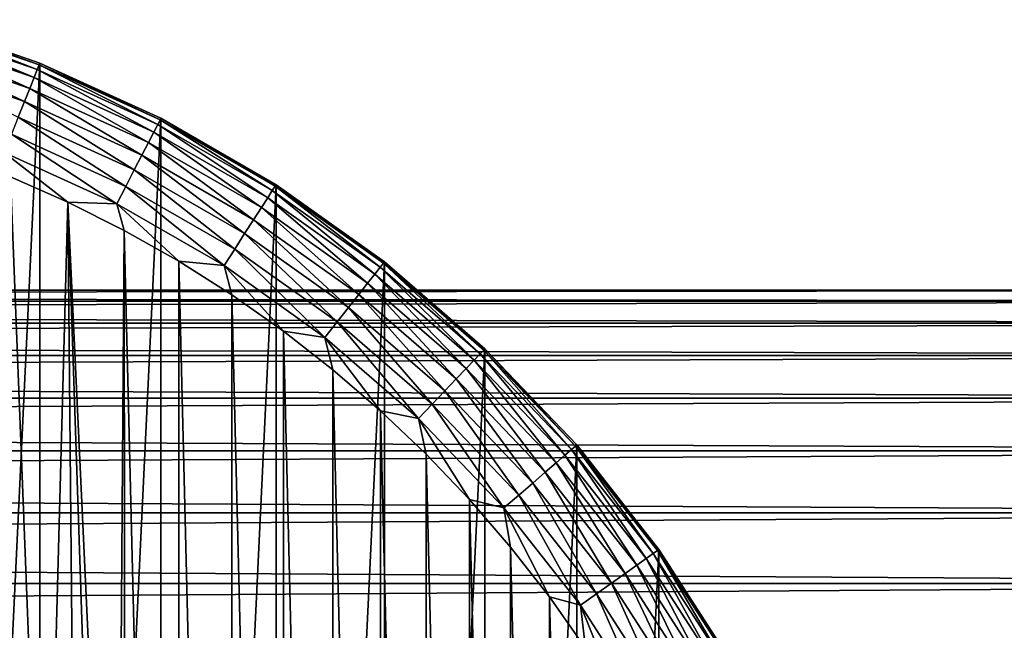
# Model space of a CAD drawing. Header units: millimetres. Extents: x -128 to 173, y -40 to 30.
# Tile 263 of 353: x 87 to 108, y 16 to 29. Entities that reach past the tile are written whole.
import ezdxf

# ---------------------------------------------------------------- set-up
doc = ezdxf.new("R2010")
doc.units = ezdxf.units.MM
doc.header["$LTSCALE"] = 56.728605
for name, color, linetype in [('235', 7, 'CONTINUOUS'), ('236', 7, 'CONTINUOUS'), ('237', 7, 'CONTINUOUS'), ('240', 7, 'CONTINUOUS'), ('3', 7, 'CONTINUOUS')]:
    doc.layers.add(name, color=color, linetype=linetype)

msp = doc.modelspace()

# ---------------------------------------------------------------- linework, layer by layer
at = {"layer": '235', "color": 7, "linetype": 'CONTINUOUS'}
for points in [[(87.758, 6.5, -67.8), (87.015, 25.41, -67.8), (86.928, 7.763, -67.8), (87.758, 6.5, -67.8)], [(88.249, 24.864, -67.8), (87.015, 25.41, -67.8), (87.758, 6.5, -67.8), (88.249, 24.864, -67.8)], [(88.437, 5.149, -67.8), (88.249, 24.864, -67.8), (87.758, 6.5, -67.8), (88.437, 5.149, -67.8)], [(89.455, 24.257, -67.8), (88.249, 24.864, -67.8), (89.302, 2.257, -67.8), (89.455, 24.257, -67.8)], [(89.302, 2.257, -67.8), (88.249, 24.864, -67.8), (88.954, 3.728, -67.8), (89.302, 2.257, -67.8)], [(88.954, 3.728, -67.8), (88.249, 24.864, -67.8), (88.437, 5.149, -67.8), (88.954, 3.728, -67.8)], [(89.478, 0.756, -67.8), (89.455, 24.257, -67.8), (89.302, 2.257, -67.8), (89.478, 0.756, -67.8)], [(90.631, 23.592, -67.8), (89.455, 24.257, -67.8), (90.63, -23.592, -67.8), (90.631, 23.592, -67.8)], [(90.63, -23.592, -67.8), (89.455, 24.257, -67.8), (89.478, 0.756, -67.8), (90.63, -23.592, -67.8)], [(91.771, -22.87, -67.8), (90.631, 23.592, -67.8), (90.63, -23.592, -67.8), (91.771, -22.87, -67.8)], [(91.771, 22.87, -67.8), (90.631, 23.592, -67.8), (91.771, -22.87, -67.8), (91.771, 22.87, -67.8)], [(92.876, 22.093, -67.8), (91.771, 22.87, -67.8), (92.876, -22.093, -67.8), (92.876, 22.093, -67.8)], [(92.876, -22.093, -67.8), (91.771, 22.87, -67.8), (91.771, -22.87, -67.8), (92.876, -22.093, -67.8)], [(93.94, 21.262, -67.8), (92.876, 22.093, -67.8), (93.94, -21.262, -67.8), (93.94, 21.262, -67.8)], [(93.94, -21.262, -67.8), (92.876, 22.093, -67.8), (92.876, -22.093, -67.8), (93.94, -21.262, -67.8)], [(94.963, 20.381, -67.8), (93.94, 21.262, -67.8), (94.963, -20.381, -67.8), (94.963, 20.381, -67.8)], [(94.963, -20.381, -67.8), (93.94, 21.262, -67.8), (93.94, -21.262, -67.8), (94.963, -20.381, -67.8)], [(95.941, 19.45, -67.8), (94.963, 20.381, -67.8), (95.941, -19.45, -67.8), (95.941, 19.45, -67.8)], [(95.941, -19.45, -67.8), (94.963, 20.381, -67.8), (94.963, -20.381, -67.8), (95.941, -19.45, -67.8)], [(96.872, 18.472, -67.8), (95.941, 19.45, -67.8), (96.872, -18.472, -67.8), (96.872, 18.472, -67.8)], [(96.872, -18.472, -67.8), (95.941, 19.45, -67.8), (95.941, -19.45, -67.8), (96.872, -18.472, -67.8)], [(97.754, 17.45, -67.8), (96.872, 18.472, -67.8), (97.754, -17.45, -67.8), (97.754, 17.45, -67.8)], [(97.754, -17.45, -67.8), (96.872, 18.472, -67.8), (96.872, -18.472, -67.8), (97.754, -17.45, -67.8)], [(98.585, 16.386, -67.8), (97.754, 17.45, -67.8), (98.585, -16.386, -67.8), (98.585, 16.386, -67.8)], [(98.585, -16.386, -67.8), (97.754, 17.45, -67.8), (97.754, -17.45, -67.8), (98.585, -16.386, -67.8)], [(99.363, 15.282, -67.8), (98.585, 16.386, -67.8), (99.363, -15.282, -67.8), (99.363, 15.282, -67.8)], [(99.363, -15.282, -67.8), (98.585, 16.386, -67.8), (98.585, -16.386, -67.8), (99.363, -15.282, -67.8)]]:
    msp.add_3dface(points, dxfattribs=at)
at = {"layer": '236', "color": 7, "linetype": 'CONTINUOUS'}
for points in [[(87.65, 27.851, -78.8), (84.952, -28.785, -78.8), (84.952, 28.785, -78.8), (87.65, 27.851, -78.8)], [(87.65, -27.851, -78.8), (84.952, -28.785, -78.8), (87.65, 27.851, -78.8), (87.65, -27.851, -78.8)], [(90.247, 26.665, -78.8), (87.65, -27.851, -78.8), (87.65, 27.851, -78.8), (90.247, 26.665, -78.8)], [(90.247, -26.665, -78.8), (87.65, -27.851, -78.8), (90.247, 26.665, -78.8), (90.247, -26.665, -78.8)], [(92.719, 25.238, -78.8), (90.247, -26.665, -78.8), (90.247, 26.665, -78.8), (92.719, 25.238, -78.8)], [(92.719, -25.238, -78.8), (90.247, -26.665, -78.8), (92.719, 25.238, -78.8), (92.719, -25.238, -78.8)], [(95.045, 23.582, -78.8), (92.719, -25.238, -78.8), (92.719, 25.238, -78.8), (95.045, 23.582, -78.8)], [(95.045, -23.582, -78.8), (92.719, -25.238, -78.8), (95.045, 23.582, -78.8), (95.045, -23.582, -78.8)], [(97.202, 21.712, -78.8), (95.045, -23.582, -78.8), (95.045, 23.582, -78.8), (97.202, 21.712, -78.8)], [(97.202, -21.712, -78.8), (95.045, -23.582, -78.8), (97.202, 21.712, -78.8), (97.202, -21.712, -78.8)], [(99.172, 19.646, -78.8), (97.202, -21.712, -78.8), (97.202, 21.712, -78.8), (99.172, 19.646, -78.8)], [(99.172, -19.646, -78.8), (97.202, -21.712, -78.8), (99.172, 19.646, -78.8), (99.172, -19.646, -78.8)], [(100.937, 17.402, -78.8), (99.172, -19.646, -78.8), (99.172, 19.646, -78.8), (100.937, 17.402, -78.8)], [(100.937, -17.402, -78.8), (99.172, -19.646, -78.8), (100.937, 17.402, -78.8), (100.937, -17.402, -78.8)], [(102.481, 15, -78.8), (100.937, -17.402, -78.8), (100.937, 17.402, -78.8), (102.481, 15, -78.8)]]:
    msp.add_3dface(points, dxfattribs=at)
at = {"layer": '237', "color": 7, "linetype": 'CONTINUOUS'}
for points in [[(87.65, 27.851, -78.8), (84.952, 28.785, -78.8), (87.65, 27.851, -70.3), (87.65, 27.851, -78.8)], [(87.65, 27.851, -70.3), (84.952, 28.785, -78.8), (84.952, 28.785, -70.3), (87.65, 27.851, -70.3)], [(90.247, 26.665, -78.8), (87.65, 27.851, -78.8), (90.247, 26.665, -70.3), (90.247, 26.665, -78.8)], [(90.247, 26.665, -70.3), (87.65, 27.851, -78.8), (87.65, 27.851, -70.3), (90.247, 26.665, -70.3)], [(92.719, 25.238, -78.8), (90.247, 26.665, -78.8), (92.719, 25.238, -70.3), (92.719, 25.238, -78.8)], [(92.719, 25.238, -70.3), (90.247, 26.665, -78.8), (90.247, 26.665, -70.3), (92.719, 25.238, -70.3)], [(95.045, 23.582, -78.8), (92.719, 25.238, -78.8), (95.045, 23.582, -70.3), (95.045, 23.582, -78.8)], [(95.045, 23.582, -70.3), (92.719, 25.238, -78.8), (92.719, 25.238, -70.3), (95.045, 23.582, -70.3)], [(97.202, 21.712, -78.8), (95.045, 23.582, -78.8), (97.202, 21.712, -70.3), (97.202, 21.712, -78.8)], [(97.202, 21.712, -70.3), (95.045, 23.582, -78.8), (95.045, 23.582, -70.3), (97.202, 21.712, -70.3)], [(99.172, 19.646, -78.8), (97.202, 21.712, -78.8), (99.172, 19.646, -70.3), (99.172, 19.646, -78.8)], [(99.172, 19.646, -70.3), (97.202, 21.712, -78.8), (97.202, 21.712, -70.3), (99.172, 19.646, -70.3)], [(100.937, 17.402, -78.8), (99.172, 19.646, -78.8), (100.937, 17.402, -70.3), (100.937, 17.402, -78.8)], [(100.937, 17.402, -70.3), (99.172, 19.646, -78.8), (99.172, 19.646, -70.3), (100.937, 17.402, -70.3)], [(102.481, 15, -78.8), (100.937, 17.402, -78.8), (102.481, 15, -70.3), (102.481, 15, -78.8)], [(102.481, 15, -70.3), (100.937, 17.402, -78.8), (100.937, 17.402, -70.3), (102.481, 15, -70.3)]]:
    msp.add_3dface(points, dxfattribs=at)
at = {"layer": '240', "color": 7, "linetype": 'CONTINUOUS'}
for points in [[(84.91, 28.641, -69.447), (87.594, 27.712, -69.447), (84.941, 28.749, -69.869), (84.91, 28.641, -69.447)], [(84.952, 28.785, -70.3), (84.941, 28.749, -69.869), (87.636, 27.816, -69.869), (84.952, 28.785, -70.3)], [(84.941, 28.749, -69.869), (87.594, 27.712, -69.447), (87.636, 27.816, -69.869), (84.941, 28.749, -69.869)], [(87.65, 27.851, -70.3), (84.952, 28.785, -70.3), (87.636, 27.816, -69.869), (87.65, 27.851, -70.3)], [(84.858, 28.464, -69.052), (87.526, 27.541, -69.052), (84.91, 28.641, -69.447), (84.858, 28.464, -69.052)], [(84.91, 28.641, -69.447), (87.526, 27.541, -69.052), (87.594, 27.712, -69.447), (84.91, 28.641, -69.447)], [(84.788, 28.225, -68.694), (87.433, 27.309, -68.694), (84.858, 28.464, -69.052), (84.788, 28.225, -68.694)], [(84.858, 28.464, -69.052), (87.433, 27.309, -68.694), (87.526, 27.541, -69.052), (84.858, 28.464, -69.052)], [(84.701, 27.929, -68.386), (87.318, 27.023, -68.386), (84.788, 28.225, -68.694), (84.701, 27.929, -68.386)], [(84.788, 28.225, -68.694), (87.318, 27.023, -68.386), (87.433, 27.309, -68.694), (84.788, 28.225, -68.694)], [(84.701, 27.929, -68.386), (87.186, 26.691, -68.135), (87.318, 27.023, -68.386), (84.701, 27.929, -68.386)], [(87.526, 27.541, -69.052), (90.094, 26.368, -69.052), (87.594, 27.712, -69.447), (87.526, 27.541, -69.052)], [(87.594, 27.712, -69.447), (90.178, 26.532, -69.447), (87.636, 27.816, -69.869), (87.594, 27.712, -69.447)], [(87.594, 27.712, -69.447), (90.094, 26.368, -69.052), (90.178, 26.532, -69.447), (87.594, 27.712, -69.447)], [(87.65, 27.851, -70.3), (87.636, 27.816, -69.869), (90.23, 26.632, -69.869), (87.65, 27.851, -70.3)], [(87.636, 27.816, -69.869), (90.178, 26.532, -69.447), (90.23, 26.632, -69.869), (87.636, 27.816, -69.869)], [(90.247, 26.665, -70.3), (87.65, 27.851, -70.3), (90.23, 26.632, -69.869), (90.247, 26.665, -70.3)], [(87.433, 27.309, -68.694), (89.979, 26.146, -68.694), (87.526, 27.541, -69.052), (87.433, 27.309, -68.694)], [(87.526, 27.541, -69.052), (89.979, 26.146, -68.694), (90.094, 26.368, -69.052), (87.526, 27.541, -69.052)], [(87.318, 27.023, -68.386), (89.838, 25.872, -68.386), (87.433, 27.309, -68.694), (87.318, 27.023, -68.386)], [(87.433, 27.309, -68.694), (89.838, 25.872, -68.386), (89.979, 26.146, -68.694), (87.433, 27.309, -68.694)], [(87.186, 26.691, -68.135), (89.674, 25.555, -68.135), (87.318, 27.023, -68.386), (87.186, 26.691, -68.135)], [(87.318, 27.023, -68.386), (89.674, 25.555, -68.135), (89.838, 25.872, -68.386), (87.318, 27.023, -68.386)], [(87.039, 26.324, -67.951), (89.493, 25.203, -67.951), (87.186, 26.691, -68.135), (87.039, 26.324, -67.951)], [(87.186, 26.691, -68.135), (89.493, 25.203, -67.951), (89.674, 25.555, -68.135), (87.186, 26.691, -68.135)], [(90.178, 26.532, -69.447), (92.638, 25.112, -69.447), (90.23, 26.632, -69.869), (90.178, 26.532, -69.447)], [(90.247, 26.665, -70.3), (90.23, 26.632, -69.869), (92.699, 25.206, -69.869), (90.247, 26.665, -70.3)], [(90.23, 26.632, -69.869), (92.638, 25.112, -69.447), (92.699, 25.206, -69.869), (90.23, 26.632, -69.869)], [(92.719, 25.238, -70.3), (90.247, 26.665, -70.3), (92.699, 25.206, -69.869), (92.719, 25.238, -70.3)], [(90.094, 26.368, -69.052), (92.539, 24.957, -69.052), (90.178, 26.532, -69.447), (90.094, 26.368, -69.052)], [(90.178, 26.532, -69.447), (92.539, 24.957, -69.052), (92.638, 25.112, -69.447), (90.178, 26.532, -69.447)], [(86.882, 25.933, -67.838), (89.3, 24.829, -67.838), (87.039, 26.324, -67.951), (86.882, 25.933, -67.838)], [(87.039, 26.324, -67.951), (89.3, 24.829, -67.838), (89.493, 25.203, -67.951), (87.039, 26.324, -67.951)], [(89.979, 26.146, -68.694), (92.404, 24.747, -68.694), (90.094, 26.368, -69.052), (89.979, 26.146, -68.694)], [(90.094, 26.368, -69.052), (92.404, 24.747, -68.694), (92.539, 24.957, -69.052), (90.094, 26.368, -69.052)], [(89.838, 25.872, -68.386), (92.237, 24.487, -68.386), (89.979, 26.146, -68.694), (89.838, 25.872, -68.386)], [(89.979, 26.146, -68.694), (92.237, 24.487, -68.386), (92.404, 24.747, -68.694), (89.979, 26.146, -68.694)], [(87.015, 25.41, -67.8), (88.249, 24.864, -67.8), (86.882, 25.933, -67.838), (87.015, 25.41, -67.8)], [(86.882, 25.933, -67.838), (88.249, 24.864, -67.8), (89.3, 24.829, -67.838), (86.882, 25.933, -67.838)], [(89.674, 25.555, -68.135), (92.044, 24.187, -68.135), (89.838, 25.872, -68.386), (89.674, 25.555, -68.135)], [(89.838, 25.872, -68.386), (92.044, 24.187, -68.135), (92.237, 24.487, -68.386), (89.838, 25.872, -68.386)], [(89.493, 25.203, -67.951), (91.83, 23.854, -67.951), (89.674, 25.555, -68.135), (89.493, 25.203, -67.951)], [(89.674, 25.555, -68.135), (91.83, 23.854, -67.951), (92.044, 24.187, -68.135), (89.674, 25.555, -68.135)], [(89.3, 24.829, -67.838), (91.602, 23.5, -67.838), (89.493, 25.203, -67.951), (89.3, 24.829, -67.838)], [(89.493, 25.203, -67.951), (91.602, 23.5, -67.838), (91.83, 23.854, -67.951), (89.493, 25.203, -67.951)], [(92.638, 25.112, -69.447), (94.952, 23.464, -69.447), (92.699, 25.206, -69.869), (92.638, 25.112, -69.447)], [(92.719, 25.238, -70.3), (92.699, 25.206, -69.869), (95.022, 23.552, -69.869), (92.719, 25.238, -70.3)], [(92.699, 25.206, -69.869), (94.952, 23.464, -69.447), (95.022, 23.552, -69.869), (92.699, 25.206, -69.869)], [(95.045, 23.582, -70.3), (92.719, 25.238, -70.3), (95.022, 23.552, -69.869), (95.045, 23.582, -70.3)], [(92.404, 24.747, -68.694), (94.684, 23.123, -68.694), (92.539, 24.957, -69.052), (92.404, 24.747, -68.694)], [(92.539, 24.957, -69.052), (94.838, 23.319, -69.052), (92.638, 25.112, -69.447), (92.539, 24.957, -69.052)], [(92.539, 24.957, -69.052), (94.684, 23.123, -68.694), (94.838, 23.319, -69.052), (92.539, 24.957, -69.052)], [(92.638, 25.112, -69.447), (94.838, 23.319, -69.052), (94.952, 23.464, -69.447), (92.638, 25.112, -69.447)], [(88.249, 24.864, -67.8), (89.455, 24.257, -67.8), (89.3, 24.829, -67.838), (88.249, 24.864, -67.8)], [(89.455, 24.257, -67.8), (90.631, 23.592, -67.8), (89.3, 24.829, -67.838), (89.455, 24.257, -67.8)], [(89.3, 24.829, -67.838), (90.631, 23.592, -67.8), (91.602, 23.5, -67.838), (89.3, 24.829, -67.838)], [(92.237, 24.487, -68.386), (94.493, 22.88, -68.386), (92.404, 24.747, -68.694), (92.237, 24.487, -68.386)], [(92.404, 24.747, -68.694), (94.493, 22.88, -68.386), (94.684, 23.123, -68.694), (92.404, 24.747, -68.694)], [(92.044, 24.187, -68.135), (94.273, 22.6, -68.135), (92.237, 24.487, -68.386), (92.044, 24.187, -68.135)], [(92.237, 24.487, -68.386), (94.273, 22.6, -68.135), (94.493, 22.88, -68.386), (92.237, 24.487, -68.386)], [(91.83, 23.854, -67.951), (94.028, 22.289, -67.951), (92.044, 24.187, -68.135), (91.83, 23.854, -67.951)], [(92.044, 24.187, -68.135), (94.028, 22.289, -67.951), (94.273, 22.6, -68.135), (92.044, 24.187, -68.135)], [(91.602, 23.5, -67.838), (93.768, 21.958, -67.838), (91.83, 23.854, -67.951), (91.602, 23.5, -67.838)], [(91.83, 23.854, -67.951), (93.768, 21.958, -67.838), (94.028, 22.289, -67.951), (91.83, 23.854, -67.951)], [(90.631, 23.592, -67.8), (91.771, 22.87, -67.8), (91.602, 23.5, -67.838), (90.631, 23.592, -67.8)], [(91.771, 22.87, -67.8), (92.876, 22.093, -67.8), (91.602, 23.5, -67.838), (91.771, 22.87, -67.8)], [(91.602, 23.5, -67.838), (92.876, 22.093, -67.8), (93.768, 21.958, -67.838), (91.602, 23.5, -67.838)], [(94.838, 23.319, -69.052), (96.972, 21.47, -69.052), (94.952, 23.464, -69.447), (94.838, 23.319, -69.052)], [(94.952, 23.464, -69.447), (97.099, 21.604, -69.447), (95.022, 23.552, -69.869), (94.952, 23.464, -69.447)], [(94.952, 23.464, -69.447), (96.972, 21.47, -69.052), (97.099, 21.604, -69.447), (94.952, 23.464, -69.447)], [(95.045, 23.582, -70.3), (95.022, 23.552, -69.869), (97.177, 21.685, -69.869), (95.045, 23.582, -70.3)], [(95.022, 23.552, -69.869), (97.099, 21.604, -69.447), (97.177, 21.685, -69.869), (95.022, 23.552, -69.869)], [(97.202, 21.712, -70.3), (95.045, 23.582, -70.3), (97.177, 21.685, -69.869), (97.202, 21.712, -70.3)], [(94.684, 23.123, -68.694), (96.8, 21.29, -68.694), (94.838, 23.319, -69.052), (94.684, 23.123, -68.694)], [(94.838, 23.319, -69.052), (96.8, 21.29, -68.694), (96.972, 21.47, -69.052), (94.838, 23.319, -69.052)], [(94.493, 22.88, -68.386), (96.587, 21.066, -68.386), (94.684, 23.123, -68.694), (94.493, 22.88, -68.386)], [(94.684, 23.123, -68.694), (96.587, 21.066, -68.386), (96.8, 21.29, -68.694), (94.684, 23.123, -68.694)], [(94.273, 22.6, -68.135), (96.34, 20.808, -68.135), (94.493, 22.88, -68.386), (94.273, 22.6, -68.135)], [(94.493, 22.88, -68.386), (96.34, 20.808, -68.135), (96.587, 21.066, -68.386), (94.493, 22.88, -68.386)], [(94.028, 22.289, -67.951), (96.068, 20.522, -67.951), (94.273, 22.6, -68.135), (94.028, 22.289, -67.951)], [(94.273, 22.6, -68.135), (96.068, 20.522, -67.951), (96.34, 20.808, -68.135), (94.273, 22.6, -68.135)], [(93.768, 21.958, -67.838), (95.777, 20.217, -67.838), (94.028, 22.289, -67.951), (93.768, 21.958, -67.838)], [(94.028, 22.289, -67.951), (95.777, 20.217, -67.838), (96.068, 20.522, -67.951), (94.028, 22.289, -67.951)], [(92.876, 22.093, -67.8), (93.94, 21.262, -67.8), (93.768, 21.958, -67.838), (92.876, 22.093, -67.8)], [(93.94, 21.262, -67.8), (94.963, 20.381, -67.8), (93.768, 21.958, -67.838), (93.94, 21.262, -67.8)], [(93.768, 21.958, -67.838), (94.963, 20.381, -67.8), (95.777, 20.217, -67.838), (93.768, 21.958, -67.838)], [(96.972, 21.47, -69.052), (98.92, 19.427, -69.052), (97.099, 21.604, -69.447), (96.972, 21.47, -69.052)], [(97.099, 21.604, -69.447), (99.059, 19.548, -69.447), (97.177, 21.685, -69.869), (97.099, 21.604, -69.447)], [(97.099, 21.604, -69.447), (98.92, 19.427, -69.052), (99.059, 19.548, -69.447), (97.099, 21.604, -69.447)], [(97.202, 21.712, -70.3), (97.177, 21.685, -69.869), (99.144, 19.621, -69.869), (97.202, 21.712, -70.3)], [(97.177, 21.685, -69.869), (99.059, 19.548, -69.447), (99.144, 19.621, -69.869), (97.177, 21.685, -69.869)], [(99.172, 19.646, -70.3), (97.202, 21.712, -70.3), (99.144, 19.621, -69.869), (99.172, 19.646, -70.3)], [(96.8, 21.29, -68.694), (98.731, 19.264, -68.694), (96.972, 21.47, -69.052), (96.8, 21.29, -68.694)], [(96.972, 21.47, -69.052), (98.731, 19.264, -68.694), (98.92, 19.427, -69.052), (96.972, 21.47, -69.052)], [(96.587, 21.066, -68.386), (98.498, 19.062, -68.386), (96.8, 21.29, -68.694), (96.587, 21.066, -68.386)], [(96.8, 21.29, -68.694), (98.498, 19.062, -68.386), (98.731, 19.264, -68.694), (96.8, 21.29, -68.694)], [(96.34, 20.808, -68.135), (98.228, 18.828, -68.135), (96.587, 21.066, -68.386), (96.34, 20.808, -68.135)], [(96.587, 21.066, -68.386), (98.228, 18.828, -68.135), (98.498, 19.062, -68.386), (96.587, 21.066, -68.386)], [(96.068, 20.522, -67.951), (97.93, 18.569, -67.951), (96.34, 20.808, -68.135), (96.068, 20.522, -67.951)], [(96.34, 20.808, -68.135), (97.93, 18.569, -67.951), (98.228, 18.828, -68.135), (96.34, 20.808, -68.135)], [(95.777, 20.217, -67.838), (97.611, 18.293, -67.838), (96.068, 20.522, -67.951), (95.777, 20.217, -67.838)], [(96.068, 20.522, -67.951), (97.611, 18.293, -67.838), (97.93, 18.569, -67.951), (96.068, 20.522, -67.951)], [(94.963, 20.381, -67.8), (95.941, 19.45, -67.8), (95.777, 20.217, -67.838), (94.963, 20.381, -67.8)], [(95.941, 19.45, -67.8), (96.872, 18.472, -67.8), (95.777, 20.217, -67.838), (95.941, 19.45, -67.8)], [(95.777, 20.217, -67.838), (96.872, 18.472, -67.8), (97.611, 18.293, -67.838), (95.777, 20.217, -67.838)], [(98.92, 19.427, -69.052), (100.665, 17.208, -69.052), (99.059, 19.548, -69.447), (98.92, 19.427, -69.052)], [(99.059, 19.548, -69.447), (100.815, 17.315, -69.447), (99.144, 19.621, -69.869), (99.059, 19.548, -69.447)], [(99.059, 19.548, -69.447), (100.665, 17.208, -69.052), (100.815, 17.315, -69.447), (99.059, 19.548, -69.447)], [(99.172, 19.646, -70.3), (99.144, 19.621, -69.869), (100.907, 17.38, -69.869), (99.172, 19.646, -70.3)], [(99.144, 19.621, -69.869), (100.815, 17.315, -69.447), (100.907, 17.38, -69.869), (99.144, 19.621, -69.869)], [(100.937, 17.402, -70.3), (99.172, 19.646, -70.3), (100.907, 17.38, -69.869), (100.937, 17.402, -70.3)], [(98.498, 19.062, -68.386), (100.211, 16.884, -68.386), (98.731, 19.264, -68.694), (98.498, 19.062, -68.386)], [(98.731, 19.264, -68.694), (100.462, 17.063, -68.694), (98.92, 19.427, -69.052), (98.731, 19.264, -68.694)], [(98.731, 19.264, -68.694), (100.211, 16.884, -68.386), (100.462, 17.063, -68.694), (98.731, 19.264, -68.694)], [(98.92, 19.427, -69.052), (100.462, 17.063, -68.694), (100.665, 17.208, -69.052), (98.92, 19.427, -69.052)], [(98.228, 18.828, -68.135), (99.92, 16.677, -68.135), (98.498, 19.062, -68.386), (98.228, 18.828, -68.135)], [(98.498, 19.062, -68.386), (99.92, 16.677, -68.135), (100.211, 16.884, -68.386), (98.498, 19.062, -68.386)], [(97.93, 18.569, -67.951), (99.598, 16.448, -67.951), (98.228, 18.828, -68.135), (97.93, 18.569, -67.951)], [(98.228, 18.828, -68.135), (99.598, 16.448, -67.951), (99.92, 16.677, -68.135), (98.228, 18.828, -68.135)], [(96.872, 18.472, -67.8), (97.754, 17.45, -67.8), (97.611, 18.293, -67.838), (96.872, 18.472, -67.8)], [(97.611, 18.293, -67.838), (99.254, 16.203, -67.838), (97.93, 18.569, -67.951), (97.611, 18.293, -67.838)], [(97.93, 18.569, -67.951), (99.254, 16.203, -67.838), (99.598, 16.448, -67.951), (97.93, 18.569, -67.951)], [(97.754, 17.45, -67.8), (98.585, 16.386, -67.8), (97.611, 18.293, -67.838), (97.754, 17.45, -67.8)], [(97.611, 18.293, -67.838), (98.585, 16.386, -67.8), (99.254, 16.203, -67.838), (97.611, 18.293, -67.838)], [(100.815, 17.315, -69.447), (102.351, 14.925, -69.447), (100.907, 17.38, -69.869), (100.815, 17.315, -69.447)], [(100.937, 17.402, -70.3), (100.907, 17.38, -69.869), (102.448, 14.981, -69.869), (100.937, 17.402, -70.3)], [(100.907, 17.38, -69.869), (102.351, 14.925, -69.447), (102.448, 14.981, -69.869), (100.907, 17.38, -69.869)], [(102.481, 15, -70.3), (100.937, 17.402, -70.3), (102.448, 14.981, -69.869), (102.481, 15, -70.3)], [(100.462, 17.063, -68.694), (101.975, 14.708, -68.694), (100.665, 17.208, -69.052), (100.462, 17.063, -68.694)], [(100.665, 17.208, -69.052), (102.192, 14.833, -69.052), (100.815, 17.315, -69.447), (100.665, 17.208, -69.052)], [(100.665, 17.208, -69.052), (101.975, 14.708, -68.694), (102.192, 14.833, -69.052), (100.665, 17.208, -69.052)], [(100.815, 17.315, -69.447), (102.192, 14.833, -69.052), (102.351, 14.925, -69.447), (100.815, 17.315, -69.447)], [(100.211, 16.884, -68.386), (101.708, 14.554, -68.386), (100.462, 17.063, -68.694), (100.211, 16.884, -68.386)], [(100.462, 17.063, -68.694), (101.708, 14.554, -68.386), (101.975, 14.708, -68.694), (100.462, 17.063, -68.694)], [(99.92, 16.677, -68.135), (101.399, 14.375, -68.135), (100.211, 16.884, -68.386), (99.92, 16.677, -68.135)], [(100.211, 16.884, -68.386), (101.399, 14.375, -68.135), (101.708, 14.554, -68.386), (100.211, 16.884, -68.386)], [(99.598, 16.448, -67.951), (101.057, 14.178, -67.951), (99.92, 16.677, -68.135), (99.598, 16.448, -67.951)], [(99.92, 16.677, -68.135), (101.057, 14.178, -67.951), (101.399, 14.375, -68.135), (99.92, 16.677, -68.135)], [(98.585, 16.386, -67.8), (99.363, 15.282, -67.8), (99.254, 16.203, -67.838), (98.585, 16.386, -67.8)], [(99.254, 16.203, -67.838), (100.692, 13.967, -67.838), (99.598, 16.448, -67.951), (99.254, 16.203, -67.838)], [(99.598, 16.448, -67.951), (100.692, 13.967, -67.838), (101.057, 14.178, -67.951), (99.598, 16.448, -67.951)], [(99.363, 15.282, -67.8), (100.085, 14.142, -67.8), (99.254, 16.203, -67.838), (99.363, 15.282, -67.8)], [(99.254, 16.203, -67.838), (100.085, 14.142, -67.8), (100.692, 13.967, -67.838), (99.254, 16.203, -67.838)]]:
    msp.add_3dface(points, dxfattribs=at)
at = {"layer": '3', "color": 7, "linetype": 'CONTINUOUS'}
for points in [[(127.5, 22.97, -1.165), (127.5, 22.735, -3.483), (-127.5, 22.97, -1.165), (127.5, 22.97, -1.165)], [(-127.5, 22.97, -1.165), (127.5, 22.735, -3.483), (-127.5, 22.735, -3.483), (-127.5, 22.97, -1.165)], [(127.5, 22.97, 1.165), (127.5, 22.97, -1.165), (-127.5, 22.97, 1.165), (127.5, 22.97, 1.165)], [(-127.5, 22.97, 1.165), (127.5, 22.97, -1.165), (-127.5, 22.97, -1.165), (-127.5, 22.97, 1.165)], [(127.5, 22.735, 3.483), (127.5, 22.97, 1.165), (-127.5, 22.735, 3.483), (127.5, 22.735, 3.483)], [(-127.5, 22.735, 3.483), (127.5, 22.97, 1.165), (-127.5, 22.97, 1.165), (-127.5, 22.735, 3.483)], [(127.5, 22.735, -3.483), (127.5, 22.266, -5.765), (-127.5, 22.735, -3.483), (127.5, 22.735, -3.483)], [(-127.5, 22.735, -3.483), (127.5, 22.266, -5.765), (-127.5, 22.266, -5.765), (-127.5, 22.735, -3.483)], [(127.5, 22.266, 5.765), (127.5, 22.735, 3.483), (-127.5, 22.266, 5.765), (127.5, 22.266, 5.765)], [(-127.5, 22.266, 5.765), (127.5, 22.735, 3.483), (-127.5, 22.735, 3.483), (-127.5, 22.266, 5.765)], [(127.5, 22.266, -5.765), (127.5, 21.568, -7.988), (-127.5, 22.266, -5.765), (127.5, 22.266, -5.765)], [(-127.5, 22.266, -5.765), (127.5, 21.568, -7.988), (-127.5, 21.568, -7.988), (-127.5, 22.266, -5.765)], [(127.5, 21.568, 7.988), (127.5, 22.266, 5.765), (-127.5, 21.568, 7.988), (127.5, 21.568, 7.988)], [(-127.5, 21.568, 7.988), (127.5, 22.266, 5.765), (-127.5, 22.266, 5.765), (-127.5, 21.568, 7.988)], [(127.5, 21.568, -7.988), (127.5, 20.65, -10.129), (-127.5, 21.568, -7.988), (127.5, 21.568, -7.988)], [(-127.5, 21.568, -7.988), (127.5, 20.65, -10.129), (-127.5, 20.65, -10.129), (-127.5, 21.568, -7.988)], [(127.5, 20.65, 10.129), (127.5, 21.568, 7.988), (-127.5, 20.65, 10.129), (127.5, 20.65, 10.129)], [(-127.5, 20.65, 10.129), (127.5, 21.568, 7.988), (-127.5, 21.568, 7.988), (-127.5, 20.65, 10.129)], [(127.5, 20.65, -10.129), (127.5, 19.519, -12.166), (-127.5, 20.65, -10.129), (127.5, 20.65, -10.129)], [(-127.5, 20.65, -10.129), (127.5, 19.519, -12.166), (-127.5, 19.519, -12.166), (-127.5, 20.65, -10.129)], [(127.5, 19.519, 12.166), (127.5, 20.65, 10.129), (-127.5, 19.519, 12.166), (127.5, 19.519, 12.166)], [(-127.5, 19.519, 12.166), (127.5, 20.65, 10.129), (-127.5, 20.65, 10.129), (-127.5, 19.519, 12.166)], [(127.5, 19.519, -12.166), (127.5, 18.188, -14.078), (-127.5, 19.519, -12.166), (127.5, 19.519, -12.166)], [(-127.5, 19.519, -12.166), (127.5, 18.188, -14.078), (-127.5, 18.188, -14.078), (-127.5, 19.519, -12.166)], [(127.5, 18.188, 14.078), (127.5, 19.519, 12.166), (-127.5, 18.188, 14.078), (127.5, 18.188, 14.078)], [(-127.5, 18.188, 14.078), (127.5, 19.519, 12.166), (-127.5, 19.519, 12.166), (-127.5, 18.188, 14.078)], [(127.5, 18.188, -14.078), (127.5, 16.67, -15.846), (-127.5, 18.188, -14.078), (127.5, 18.188, -14.078)], [(-127.5, 18.188, -14.078), (127.5, 16.67, -15.846), (-127.5, 16.67, -15.846), (-127.5, 18.188, -14.078)], [(127.5, 16.67, 15.846), (127.5, 18.188, 14.078), (-127.5, 16.67, 15.846), (127.5, 16.67, 15.846)], [(-127.5, 16.67, 15.846), (127.5, 18.188, 14.078), (-127.5, 18.188, 14.078), (-127.5, 16.67, 15.846)], [(127.5, 16.67, -15.846), (127.5, 14.982, -17.451), (-127.5, 16.67, -15.846), (127.5, 16.67, -15.846)], [(-127.5, 16.67, -15.846), (127.5, 14.982, -17.451), (-127.5, 14.982, -17.451), (-127.5, 16.67, -15.846)], [(127.5, 14.982, 17.451), (127.5, 16.67, 15.846), (-127.5, 14.982, 17.451), (127.5, 14.982, 17.451)], [(-127.5, 14.982, 17.451), (127.5, 16.67, 15.846), (-127.5, 16.67, 15.846), (-127.5, 14.982, 17.451)]]:
    msp.add_3dface(points, dxfattribs=at)

doc.saveas('drawing.dxf')
